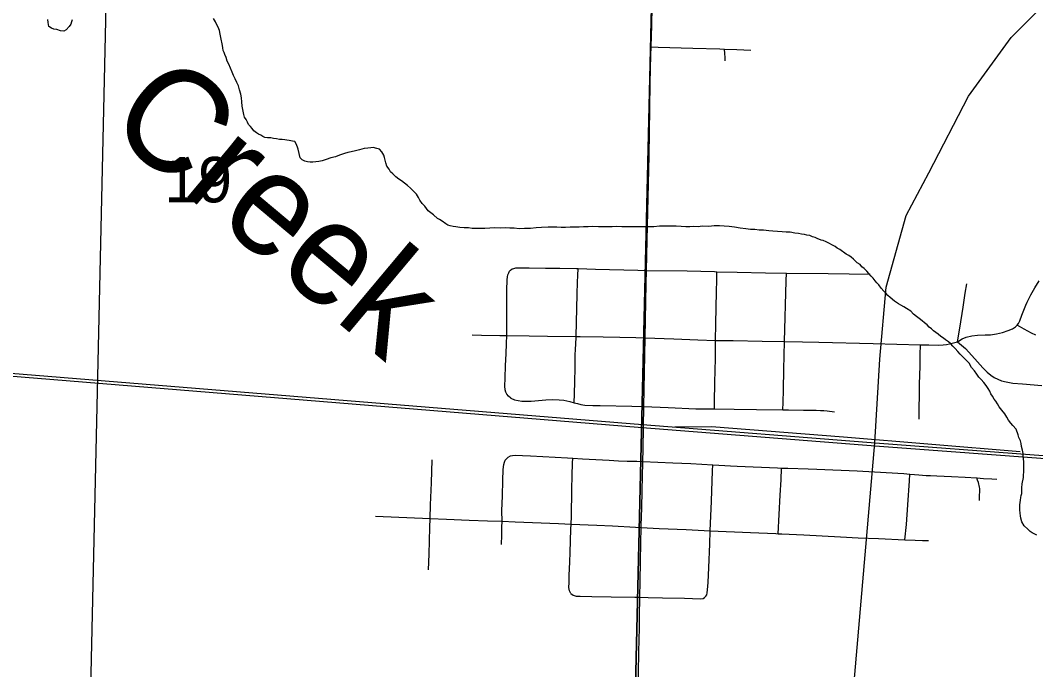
# Model space of a CAD drawing. Extents: x 2.4 to 73.1, y 4.5 to 25.6.
# Drawn here: x 30.7581 to 31.2247, y 22.6751 to 22.9736 of the extents above; entities that cross this region are included whole.
import ezdxf

# ---------------------------------------------------------------- set-up
doc = ezdxf.new("R2010")
doc.units = 0
for name, color, linetype in [('GM_X_City_Street', 7, 'Continuous'), ('GM_X_Corporation', 7, 'Continuous'), ('GM_X_Minor_River', 7, 'Continuous'), ('GM_X_Minor_River_Text', 7, 'Continuous'), ('GM_X_Rail_Line', 7, 'Continuous'), ('GM_X_Section', 7, 'Continuous'), ('GM_X_Section_Text', 7, 'Continuous'), ('GM_X_US_Route', 7, 'Continuous')]:
    doc.layers.add(name, color=color, linetype=linetype)

msp = doc.modelspace()

# ---------------------------------------------------------------- linework, layer by layer
at = {"layer": 'GM_X_City_Street'}
for points in [[(31.04802, 22.96138), (31.05125, 22.96128), (31.0671, 22.96076), (31.07954, 22.96044), (31.08172, 22.96036), (31.08731, 22.96017), (31.09384, 22.95992)], [(31.08206, 22.95496), (31.08201, 22.95653), (31.08187, 22.95839), (31.08172, 22.96036)], [(30.98352, 22.79985), (30.98242, 22.80074), (30.98167, 22.80168), (30.98122, 22.80261), (30.98094, 22.80368), (30.98082, 22.80543), (30.98092, 22.80907), (30.98114, 22.81493), (30.98134, 22.82026), (30.98152, 22.82508), (30.98166, 22.82872), (30.98168, 22.83419), (30.98165, 22.84279), (30.98171, 22.84955), (30.98187, 22.85423), (30.98197, 22.85562), (30.9822, 22.85654), (30.98253, 22.85747), (30.98292, 22.85821), (30.98341, 22.85875), (30.98413, 22.85932)], [(30.98413, 22.85932), (30.98492, 22.85957), (30.98587, 22.85975), (30.98693, 22.85978), (30.9886, 22.85978), (30.99196, 22.85979), (30.9995, 22.85967), (31.00601, 22.85959), (31.01375, 22.85945), (31.01438, 22.85943), (31.02242, 22.8592), (31.04187, 22.8587), (31.04589, 22.8586)], [(31.01256, 22.79781), (31.01272, 22.80193), (31.01293, 22.8075), (31.013, 22.81369), (31.01311, 22.81987), (31.01321, 22.82233), (31.01346, 22.82758), (31.01347, 22.82828), (31.01396, 22.8477), (31.01416, 22.85327), (31.01427, 22.85635), (31.01438, 22.85943)], [(31.04589, 22.8586), (31.0645, 22.85839), (31.0771, 22.85806), (31.07825, 22.85803), (31.08759, 22.85779), (31.10055, 22.85746), (31.11018, 22.85732), (31.12939, 22.85714), (31.14866, 22.85697)], [(31.07711, 22.79492), (31.07716, 22.79805), (31.07731, 22.8071), (31.07749, 22.81808), (31.07759, 22.82647), (31.07773, 22.83403), (31.07804, 22.84892), (31.07816, 22.85419), (31.07825, 22.85803)], [(31.1085, 22.79451), (31.10862, 22.79787), (31.10881, 22.80376), (31.10898, 22.8131), (31.10933, 22.82591), (31.11009, 22.85385), (31.11018, 22.85732)], [(31.18869, 22.82581), (31.19088, 22.82722), (31.19275, 22.82797), (31.19534, 22.82853), (31.19802, 22.82884), (31.20144, 22.82893), (31.20392, 22.82907), (31.20669, 22.82947), (31.20942, 22.83009), (31.21209, 22.83097), (31.21408, 22.83184), (31.21538, 22.83267), (31.21613, 22.83339), (31.2168, 22.83429), (31.21737, 22.83538), (31.21829, 22.83804), (31.21917, 22.84037), (31.22015, 22.84265), (31.22081, 22.84405), (31.22253, 22.84736), (31.22433, 22.85063), (31.22623, 22.85385)], [(31.18869, 22.82581), (31.18982, 22.83209), (31.19131, 22.84169), (31.1923, 22.84814), (31.19301, 22.85247)], [(31.22481, 22.82883), (31.22283, 22.82972), (31.21934, 22.83164), (31.21613, 22.83339)], [(30.96572, 22.82896), (30.97006, 22.82888), (30.97842, 22.82872), (30.98166, 22.82872), (30.99191, 22.82855), (31.0003, 22.82844), (31.01347, 22.82828), (31.01536, 22.82825), (31.02591, 22.82808), (31.03367, 22.8279), (31.04088, 22.82773), (31.04526, 22.82757)], [(31.04526, 22.82757), (31.05843, 22.82712), (31.06939, 22.82675), (31.07759, 22.82647), (31.08573, 22.82633), (31.09899, 22.8261), (31.10933, 22.82591), (31.11759, 22.82574), (31.12497, 22.8256), (31.15008, 22.82506), (31.17178, 22.82447), (31.17563, 22.82439), (31.17991, 22.82432), (31.18219, 22.82439), (31.1837, 22.82457), (31.18506, 22.82485), (31.18699, 22.82531), (31.18869, 22.82581), (31.19237, 22.8227), (31.19671, 22.81797), (31.20046, 22.81382), (31.20244, 22.81185), (31.20413, 22.81047), (31.20567, 22.80943), (31.20732, 22.80856), (31.20905, 22.80788), (31.21116, 22.80734), (31.21423, 22.80685), (31.21856, 22.80641), (31.22753, 22.80566)], [(31.17118, 22.79016), (31.17135, 22.80631), (31.17155, 22.8146), (31.17167, 22.81983), (31.17178, 22.82447)], [(30.98352, 22.79985), (30.98524, 22.79909), (30.98683, 22.79877), (30.98862, 22.79857), (30.99043, 22.79852), (30.99292, 22.79854), (30.99627, 22.7988), (30.99961, 22.79911), (31.00254, 22.7992), (31.00565, 22.79915), (31.0078, 22.79893), (31.01055, 22.79838), (31.01256, 22.79781), (31.01414, 22.79737), (31.01565, 22.79702), (31.01749, 22.79674), (31.0212, 22.79653), (31.02461, 22.79647), (31.03919, 22.79621), (31.0447, 22.79611)], [(31.0447, 22.79611), (31.05581, 22.79562), (31.0686, 22.79505), (31.07711, 22.79492), (31.08612, 22.79481), (31.09644, 22.79467), (31.1085, 22.79451), (31.11116, 22.79453), (31.11801, 22.79442), (31.12383, 22.79433), (31.12578, 22.79429), (31.12738, 22.7942), (31.12887, 22.79407), (31.13226, 22.79367)], [(30.94575, 22.72103), (30.94592, 22.72824), (30.94627, 22.74046), (30.94639, 22.74461), (30.94662, 22.75079), (30.94699, 22.761), (30.9473, 22.77154)], [(30.97922, 22.73266), (30.97933, 22.73688), (30.9794, 22.74043), (30.97948, 22.74327), (30.97945, 22.74813), (30.97962, 22.75496), (30.97983, 22.76211), (30.98001, 22.76706), (30.9803, 22.76946), (30.98057, 22.77054), (30.98087, 22.77134), (30.98131, 22.77191), (30.98177, 22.77237)], [(30.98177, 22.77237), (30.98236, 22.77284), (30.98339, 22.77332), (30.98422, 22.77354), (30.98586, 22.77368), (30.9888, 22.77358), (30.99251, 22.77336), (31.00958, 22.77247), (31.01196, 22.77233), (31.0164, 22.77207), (31.02253, 22.77171), (31.02877, 22.77136), (31.03306, 22.77114), (31.03691, 22.77099), (31.04145, 22.77087), (31.04418, 22.77081)], [(31.01109, 22.71003), (31.01041, 22.7113), (31.01021, 22.71291), (31.01025, 22.7152), (31.01034, 22.71841), (31.01062, 22.72467), (31.01077, 22.72898), (31.01116, 22.73969), (31.01123, 22.74198), (31.01135, 22.74549), (31.01162, 22.75784), (31.01177, 22.76436), (31.01191, 22.76994), (31.01196, 22.77233)], [(31.04418, 22.77081), (31.05793, 22.77022), (31.06624, 22.76979), (31.07632, 22.76926), (31.08191, 22.76888), (31.08443, 22.76872), (31.08747, 22.76859), (31.10602, 22.76783), (31.10791, 22.76772), (31.11082, 22.76765), (31.12011, 22.76734), (31.12412, 22.76721), (31.14262, 22.76645), (31.15601, 22.76569), (31.16409, 22.76525), (31.16685, 22.76502), (31.16907, 22.76482), (31.17105, 22.76465), (31.1727, 22.76452), (31.17439, 22.76439), (31.17634, 22.76429), (31.17932, 22.76413), (31.18607, 22.76383), (31.19227, 22.76351), (31.1977, 22.7632), (31.20074, 22.76302), (31.20452, 22.76278), (31.20681, 22.76264)], [(31.07307, 22.70881), (31.07354, 22.7095), (31.0738, 22.71046), (31.07396, 22.71181), (31.07414, 22.71517), (31.07443, 22.72198), (31.07489, 22.73275), (31.07516, 22.73897), (31.07575, 22.75258), (31.07624, 22.76649), (31.07632, 22.76926)], [(31.10643, 22.73754), (31.10731, 22.75529), (31.10766, 22.76227), (31.10791, 22.76772)], [(31.16452, 22.73479), (31.16528, 22.74178), (31.16588, 22.75078), (31.16664, 22.76194), (31.16685, 22.76502)], [(31.19888, 22.75278), (31.19893, 22.75536), (31.19897, 22.75689), (31.199, 22.75767), (31.19898, 22.75833), (31.19891, 22.75901), (31.19879, 22.75968), (31.19861, 22.76032), (31.19836, 22.76114), (31.19801, 22.7622), (31.1977, 22.7632)], [(30.92137, 22.74568), (30.94639, 22.74461), (30.9539, 22.74431), (30.96443, 22.74388), (30.97282, 22.74354), (30.97948, 22.74327), (30.98549, 22.74307), (31.00541, 22.74225), (31.01123, 22.74198), (31.02309, 22.74143), (31.03023, 22.74113), (31.04076, 22.74053), (31.04339, 22.74038)], [(31.04339, 22.74038), (31.05166, 22.73996), (31.06409, 22.73946), (31.07516, 22.73897), (31.09362, 22.73813), (31.10526, 22.73761), (31.10643, 22.73754), (31.10802, 22.73748), (31.11811, 22.73701), (31.13497, 22.73616), (31.14307, 22.73574), (31.15247, 22.73536), (31.16452, 22.73479), (31.16935, 22.73462), (31.17265, 22.7345), (31.17549, 22.7344)], [(31.01109, 22.71003), (31.01221, 22.70936), (31.01353, 22.70893), (31.01533, 22.70885), (31.02078, 22.70875), (31.02956, 22.70858), (31.04042, 22.70847), (31.04284, 22.70844)], [(31.04284, 22.70844), (31.04659, 22.70828), (31.05325, 22.70812), (31.06328, 22.70787), (31.07064, 22.70769), (31.07183, 22.70785), (31.07253, 22.70819), (31.07307, 22.70881)]]:
    msp.add_lwpolyline(points, dxfattribs=at)
at = {"layer": 'GM_X_Corporation'}
msp.add_lwpolyline([(31.30053, 23.04493), (31.29335, 22.80535), (31.29164, 22.77275), (31.29101, 22.75222), (31.35805, 22.74739), (31.41507, 22.74328), (31.41187, 22.62971), (31.2878, 22.63444), (31.28595, 22.57068), (31.28554, 22.53117), (31.28571, 22.50918), (31.1741, 22.51466), (31.03747, 22.51954), (31.03625, 22.51959), (31.0362, 22.51613), (30.78496, 22.52847), (30.79022, 22.65272), (30.80151, 23.15784)], dxfattribs=at)
at = {"layer": 'GM_X_Minor_River'}
for points in [[(30.85394, 22.95344), (30.8532, 22.95479), (30.85266, 22.9565), (30.85211, 22.95784), (30.85174, 22.9588), (30.85138, 22.95975), (30.85121, 22.9609), (30.85103, 22.96204), (30.85033, 22.96566), (30.84997, 22.96719), (30.84962, 22.9689), (30.84907, 22.97043), (30.84834, 22.97177), (30.84778, 22.97292), (30.84686, 22.97446)], [(30.78199, 22.97379), (30.7816, 22.97285), (30.78139, 22.9719), (30.78061, 22.97077), (30.77926, 22.96928), (30.7781, 22.96853), (30.77659, 22.96875), (30.77489, 22.96935), (30.77356, 22.96956), (30.77242, 22.96995), (30.77129, 22.97073), (30.77094, 22.97264), (30.77077, 22.97397)], [(30.96895, 22.87788), (30.96743, 22.8779), (30.96572, 22.87793), (30.96401, 22.87815), (30.96211, 22.87818), (30.96002, 22.8784), (30.95831, 22.87862), (30.95699, 22.87883), (30.95566, 22.87904), (30.95452, 22.87944), (30.95358, 22.88002), (30.95189, 22.88119), (30.95076, 22.88197), (30.94982, 22.88256), (30.94794, 22.88411), (30.9455, 22.88604), (30.94401, 22.88816), (30.9427, 22.88932), (30.94177, 22.89085), (30.94103, 22.8922), (30.9401, 22.89373), (30.93879, 22.89508), (30.93748, 22.89643), (30.93598, 22.8976), (30.93467, 22.89876), (30.93335, 22.89973), (30.93203, 22.90051), (30.93072, 22.90167), (30.92922, 22.90303), (30.92828, 22.90399), (30.92754, 22.90514), (30.92661, 22.90649), (30.92607, 22.90802), (30.92571, 22.90935), (30.92553, 22.91049), (30.92517, 22.91164), (30.92425, 22.91318), (30.92312, 22.91433), (30.92199, 22.91473), (30.92028, 22.91514), (30.91914, 22.91497), (30.9178, 22.9148), (30.91609, 22.91464), (30.91399, 22.9141), (30.91208, 22.91356), (30.91017, 22.91321), (30.90865, 22.91286), (30.90711, 22.91231), (30.90482, 22.91159), (30.90291, 22.91086), (30.90081, 22.91032), (30.8987, 22.9096), (30.89679, 22.90906), (30.89527, 22.9087), (30.89393, 22.90853), (30.8926, 22.90836), (30.89127, 22.90839), (30.89013, 22.90859), (30.8888, 22.90881), (30.88767, 22.90939), (30.88673, 22.91036), (30.88585, 22.91436), (30.88548, 22.91532), (30.88494, 22.91685), (30.88419, 22.91781), (30.88324, 22.91801), (30.88173, 22.91842), (30.88059, 22.91844), (30.87964, 22.91864), (30.8785, 22.91885), (30.87717, 22.91887), (30.87584, 22.91908), (30.87451, 22.91929), (30.87319, 22.91951), (30.87166, 22.91953), (30.87053, 22.91974), (30.86958, 22.92013), (30.86864, 22.92072), (30.86751, 22.92131), (30.86657, 22.92189), (30.86544, 22.92286), (30.86469, 22.92382), (30.86395, 22.92478), (30.86301, 22.92575), (30.86246, 22.92671), (30.86191, 22.92805), (30.86116, 22.92901), (30.8608, 22.93034), (30.86045, 22.93187), (30.8601, 22.93416), (30.85994, 22.93606), (30.85978, 22.93796), (30.85943, 22.93968), (30.85889, 22.94158), (30.85835, 22.94349), (30.85761, 22.94502), (30.85688, 22.94675), (30.85614, 22.94828), (30.85541, 22.94981), (30.85467, 22.95153), (30.85394, 22.95344)], [(31.15975, 22.84442), (31.15787, 22.84616), (31.15675, 22.84713), (31.15581, 22.84809), (31.15488, 22.84906), (31.15376, 22.85041), (31.15264, 22.85194), (31.15171, 22.85291), (31.15096, 22.85387), (31.15003, 22.85502), (31.14909, 22.85599), (31.14797, 22.85715), (31.14703, 22.8583), (31.14591, 22.85946), (31.14478, 22.86024), (31.14404, 22.86139), (31.14272, 22.86217), (31.14103, 22.86372), (31.13991, 22.86469), (31.13878, 22.86546), (31.13765, 22.86605), (31.13464, 22.86819), (31.13351, 22.86878), (31.13257, 22.86955), (31.13106, 22.87034), (31.12993, 22.87093), (31.12842, 22.87171), (31.1271, 22.8723), (31.12615, 22.87251), (31.12426, 22.8733), (31.12332, 22.87369), (31.12218, 22.87409), (31.12086, 22.87468), (31.11953, 22.87489), (31.11839, 22.8751), (31.11706, 22.87531), (31.11574, 22.87552), (31.11403, 22.87574), (31.11194, 22.87615), (31.11004, 22.87618), (31.10814, 22.8764), (31.10605, 22.87644), (31.10396, 22.87666), (31.10206, 22.87688), (31.0996, 22.87711), (31.09769, 22.87714), (31.09561, 22.87736), (31.0937, 22.8774), (31.09143, 22.87781), (31.08896, 22.87804), (31.0863, 22.87846), (31.08384, 22.87888), (31.08156, 22.87892), (31.07947, 22.87914), (31.077, 22.87918), (31.07452, 22.87884), (31.07148, 22.87889), (31.06957, 22.87873), (31.06767, 22.87876), (31.06577, 22.8786), (31.06387, 22.87863), (31.06178, 22.87886), (31.0595, 22.87889), (31.0574, 22.87893), (31.05531, 22.87896), (31.0536, 22.87899), (31.05189, 22.87902), (31.04922, 22.87868), (31.04218, 22.8786), (31.03971, 22.87864), (31.03705, 22.87868), (31.03458, 22.87872), (31.03211, 22.87876), (31.03001, 22.87861), (31.02792, 22.87864), (31.02583, 22.87867), (31.02374, 22.87871), (31.02089, 22.87875), (31.01898, 22.87859), (31.01689, 22.87863), (31.01499, 22.87847), (31.01289, 22.8785), (31.0108, 22.87854), (31.00871, 22.87838), (31.00662, 22.87841), (31.00472, 22.87844), (31.00281, 22.87847), (31.00072, 22.87851), (30.99768, 22.87837), (30.9952, 22.87822), (30.99253, 22.87788), (30.98987, 22.87792), (30.9874, 22.87777), (30.98512, 22.878), (30.98303, 22.87803), (30.98094, 22.87825), (30.97866, 22.8781), (30.97618, 22.87814), (30.9739, 22.87799), (30.97161, 22.87784), (30.96895, 22.87788)], [(31.22519, 22.73697), (31.22406, 22.73756), (31.22311, 22.73796), (31.22217, 22.73854), (31.22105, 22.7397), (31.21936, 22.74125), (31.21825, 22.74297), (31.21789, 22.74469), (31.21772, 22.74583), (31.21755, 22.74697), (31.21738, 22.7485), (31.2174, 22.74964), (31.21742, 22.75078), (31.21763, 22.75191), (31.21765, 22.75305), (31.21785, 22.75419), (31.21806, 22.75514), (31.21826, 22.75608), (31.21828, 22.75741), (31.21831, 22.75874), (31.21852, 22.76045), (31.21914, 22.76348), (31.21916, 22.76481), (31.21918, 22.76576), (31.2192, 22.76728), (31.21922, 22.76842), (31.21924, 22.76975), (31.21925, 22.7707), (31.21908, 22.77184), (31.21891, 22.77317), (31.21893, 22.7745), (31.21858, 22.77603), (31.21823, 22.77774), (31.21806, 22.77908), (31.21769, 22.78022), (31.21696, 22.78175), (31.2166, 22.78309), (31.21569, 22.78557), (31.21419, 22.78731), (31.21326, 22.78846), (31.21214, 22.78981), (31.2114, 22.79115), (31.21047, 22.79269), (31.20917, 22.79442), (31.20786, 22.79596), (31.20712, 22.7973), (31.20638, 22.79845), (31.20563, 22.79942), (31.20489, 22.80076), (31.20415, 22.80191), (31.2036, 22.80306), (31.20286, 22.8044), (31.20193, 22.80574), (31.20081, 22.80709), (31.19969, 22.80844), (31.19857, 22.8096), (31.19764, 22.81094), (31.19652, 22.81248), (31.19521, 22.81402), (31.1941, 22.81594), (31.18999, 22.82019), (31.18886, 22.82134), (31.18774, 22.82269), (31.18662, 22.82385), (31.18569, 22.82481), (31.18456, 22.82578), (31.18324, 22.82675), (31.1823, 22.82753), (31.18117, 22.82831), (31.17986, 22.82928), (31.17873, 22.83006), (31.17779, 22.83083), (31.17686, 22.8318), (31.17573, 22.83257), (31.17479, 22.83354), (31.17367, 22.83451), (31.17254, 22.83547), (31.17122, 22.83645), (31.16991, 22.83742), (31.1686, 22.83858), (31.16728, 22.83993), (31.1654, 22.8411), (31.16408, 22.84188), (31.16276, 22.84266), (31.16163, 22.84325), (31.16069, 22.84383), (31.15975, 22.84442)]]:
    msp.add_lwpolyline(points, dxfattribs=at)
at = {"layer": 'GM_X_Rail_Line'}
for points in [[(31.15082, 22.77929), (31.15301, 22.81783), (31.15606, 22.85087), (31.16518, 22.8839), (31.17561, 22.90346), (31.19386, 22.93867), (31.21341, 22.96562), (31.24513, 22.99735), (31.29901, 23.04472), (31.40415, 23.136), (31.55493, 23.26596), (31.68962, 23.38201), (31.70917, 23.39809), (31.72699, 23.41504), (31.75132, 23.44547), (31.77261, 23.48241), (31.78825, 23.52023), (31.79738, 23.55717), (31.80129, 23.60412), (31.80172, 23.63193), (31.80563, 23.95097), (31.8065, 24.13048), (31.81302, 24.6325), (31.81433, 24.78522)], [(30.04025, 22.86776), (30.54807, 22.82692), (31.04203, 22.78661), (31.15286, 22.77784), (31.29095, 22.76752), (31.4964, 22.74931)], [(30.04035, 22.86899), (30.54817, 22.82815), (31.04408, 22.78784), (31.15296, 22.77915), (31.29105, 22.76875), (31.49712, 22.75085)], [(31.05888, 22.78666), (31.07573, 22.78692), (31.13635, 22.78209), (31.21753, 22.77541)], [(30.91427, 21.643), (30.96879, 21.74251), (31.01224, 21.82335), (31.04395, 21.87508), (31.06698, 21.92028), (31.07828, 21.95549), (31.0848, 21.98635), (31.08958, 22.02416), (31.10044, 22.17499), (31.12825, 22.51836), (31.15082, 22.77929)]]:
    msp.add_lwpolyline(points, dxfattribs=at)
at = {"layer": 'GM_X_Section'}
for points in [[(30.55466, 23.16723), (31.0521, 23.14884), (31.04027, 22.64802), (30.5437, 22.66298), (30.55431, 23.16022)], [(31.55553, 23.13542), (31.53976, 22.6366), (31.28899, 22.63456), (31.04027, 22.64802), (31.0521, 23.14884)]]:
    msp.add_lwpolyline(points, close=True, dxfattribs=at)
at = {"layer": 'GM_X_US_Route'}
for points in [[(31.04589, 22.8586), (31.0462, 22.87246), (31.04696, 22.90507), (31.04707, 22.91128), (31.04739, 22.93304), (31.04757, 22.94484), (31.04791, 22.95757), (31.04802, 22.96138), (31.04828, 22.97123), (31.04843, 22.97993), (31.04883, 22.99795), (31.0493, 23.02126), (31.04983, 23.0514), (31.05009, 23.06382), (31.05092, 23.10328), (31.05145, 23.1244), (31.05166, 23.13372), (31.05201, 23.14733)], [(31.0447, 22.79611), (31.04526, 22.82757), (31.04575, 22.85246), (31.04589, 22.8586)], [(31.04238, 22.68335), (31.04267, 22.69426), (31.04266, 22.69956), (31.04284, 22.70844), (31.04299, 22.71572), (31.0431, 22.72476), (31.04329, 22.73346), (31.04339, 22.74038), (31.04341, 22.74154), (31.04365, 22.74931), (31.04384, 22.7574), (31.04417, 22.77046), (31.04418, 22.77081), (31.04431, 22.77637), (31.04449, 22.78675), (31.0447, 22.79611)], [(31.03759, 22.51926), (31.03792, 22.53219), (31.03874, 22.56046), (31.03963, 22.5881), (31.03995, 22.59835), (31.04033, 22.60953), (31.04079, 22.62257), (31.0414, 22.64505), (31.04167, 22.65755), (31.04212, 22.67342), (31.04238, 22.68335)]]:
    msp.add_lwpolyline(points, dxfattribs=at)

# ---------------------------------------------------------------- texts
at = {"layer": 'GM_X_Minor_River_Text'}
msp.add_text('Creek', height=0.047377, rotation=320.0397, dxfattribs=at).set_placement((30.79649, 22.92464))
at = {"layer": 'GM_X_Section_Text'}
msp.add_text('19', height=0.020928, rotation=0, dxfattribs=at).set_placement((30.82424, 22.8899))

doc.saveas('drawing.dxf')
